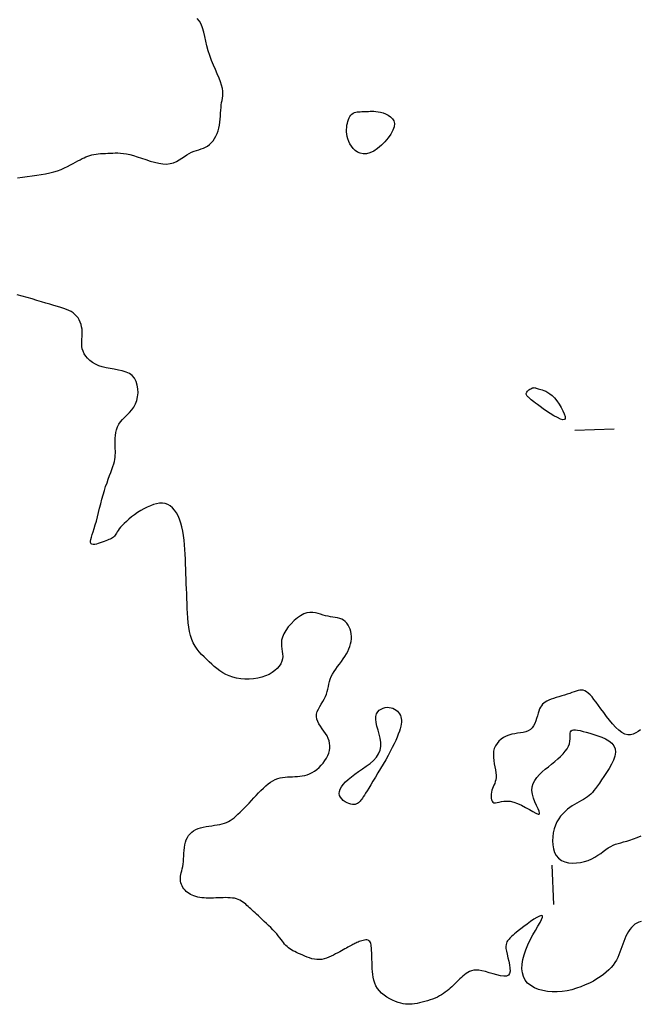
# Model space of a CAD drawing. Header units: millimetres. Extents: x 32690613 to 32693367, y 5343692 to 5344708.
# Tile 459 of 656: x 32692924 to 32692939, y 5344083 to 5344108. Entities that reach past the tile are written whole.
import ezdxf

# ---------------------------------------------------------------- set-up
doc = ezdxf.new("R2010")
doc.units = ezdxf.units.MM
doc.header["$LTSCALE"] = 20
doc.layers.add('02-DGM_HL_492.50', color=92, linetype='Continuous')

msp = doc.modelspace()

# ---------------------------------------------------------------- linework, layer by layer
at = {"layer": '02-DGM_HL_492.50', "elevation": 492.5, "flags": 128}
for points in [[(32692923.503, 5344104.446), (32692923.627, 5344104.465), (32692923.749, 5344104.482), (32692923.87, 5344104.497), (32692923.988, 5344104.513), (32692924.102, 5344104.529), (32692924.213, 5344104.548), (32692924.319, 5344104.571), (32692924.419, 5344104.598), (32692924.514, 5344104.629), (32692924.604, 5344104.663), (32692924.689, 5344104.7), (32692924.768, 5344104.737), (32692924.842, 5344104.775), (32692924.911, 5344104.812), (32692924.975, 5344104.846), (32692925.034, 5344104.879), (32692925.089, 5344104.908), (32692925.14, 5344104.935), (32692925.19, 5344104.959), (32692925.238, 5344104.981), (32692925.286, 5344104.999), (32692925.334, 5344105.016), (32692925.385, 5344105.029), (32692925.438, 5344105.041), (32692925.493, 5344105.05), (32692925.55, 5344105.057), (32692925.609, 5344105.062), (32692925.67, 5344105.067), (32692925.731, 5344105.07), (32692925.793, 5344105.073), (32692925.856, 5344105.075), (32692925.918, 5344105.078), (32692925.982, 5344105.079), (32692926.048, 5344105.079), (32692926.116, 5344105.075), (32692926.189, 5344105.068), (32692926.267, 5344105.056), (32692926.351, 5344105.039), (32692926.442, 5344105.015), (32692926.54, 5344104.984), (32692926.645, 5344104.949), (32692926.754, 5344104.911), (32692926.864, 5344104.875), (32692926.975, 5344104.843), (32692927.083, 5344104.817), (32692927.187, 5344104.801), (32692927.284, 5344104.798), (32692927.374, 5344104.809), (32692927.456, 5344104.832), (32692927.532, 5344104.865), (32692927.603, 5344104.904), (32692927.67, 5344104.947), (32692927.734, 5344104.991), (32692927.796, 5344105.033), (32692927.857, 5344105.07), (32692927.919, 5344105.1), (32692927.98, 5344105.125), (32692928.041, 5344105.145), (32692928.101, 5344105.163), (32692928.159, 5344105.181), (32692928.216, 5344105.202), (32692928.271, 5344105.226), (32692928.323, 5344105.255), (32692928.372, 5344105.292), (32692928.418, 5344105.336), (32692928.461, 5344105.387), (32692928.5, 5344105.443), (32692928.534, 5344105.504), (32692928.565, 5344105.57), (32692928.59, 5344105.639), (32692928.611, 5344105.711), (32692928.626, 5344105.786), (32692928.637, 5344105.862), (32692928.645, 5344105.939), (32692928.651, 5344106.015), (32692928.655, 5344106.09), (32692928.66, 5344106.163), (32692928.665, 5344106.232), (32692928.671, 5344106.297), (32692928.68, 5344106.358), (32692928.691, 5344106.415), (32692928.7, 5344106.472), (32692928.707, 5344106.528), (32692928.711, 5344106.587), (32692928.708, 5344106.651), (32692928.698, 5344106.72), (32692928.679, 5344106.798), (32692928.65, 5344106.885), (32692928.613, 5344106.981), (32692928.569, 5344107.085), (32692928.522, 5344107.195), (32692928.472, 5344107.31), (32692928.424, 5344107.429), (32692928.379, 5344107.551), (32692928.339, 5344107.674), (32692928.307, 5344107.798), (32692928.279, 5344107.92), (32692928.253, 5344108.038), (32692928.227, 5344108.15), (32692928.197, 5344108.254), (32692928.161, 5344108.348), (32692928.115, 5344108.43), (32692928.057, 5344108.497)], [(32692939.321, 5344085.57), (32692939.267, 5344085.55), (32692939.215, 5344085.526), (32692939.166, 5344085.497), (32692939.12, 5344085.46), (32692939.077, 5344085.416), (32692939.038, 5344085.367), (32692939.002, 5344085.312), (32692938.968, 5344085.253), (32692938.937, 5344085.191), (32692938.909, 5344085.126), (32692938.883, 5344085.06), (32692938.858, 5344084.992), (32692938.835, 5344084.924), (32692938.811, 5344084.856), (32692938.787, 5344084.788), (32692938.76, 5344084.721), (32692938.73, 5344084.654), (32692938.697, 5344084.587), (32692938.657, 5344084.523), (32692938.612, 5344084.459), (32692938.56, 5344084.397), (32692938.502, 5344084.337), (32692938.438, 5344084.278), (32692938.366, 5344084.22), (32692938.288, 5344084.164), (32692938.203, 5344084.11), (32692938.112, 5344084.056), (32692938.013, 5344084.005), (32692937.908, 5344083.956), (32692937.798, 5344083.911), (32692937.683, 5344083.871), (32692937.565, 5344083.836), (32692937.444, 5344083.809), (32692937.32, 5344083.79), (32692937.196, 5344083.78), (32692937.071, 5344083.78), (32692936.948, 5344083.791), (32692936.83, 5344083.812), (32692936.718, 5344083.844), (32692936.615, 5344083.887), (32692936.523, 5344083.941), (32692936.445, 5344084.006), (32692936.383, 5344084.082), (32692936.339, 5344084.168), (32692936.312, 5344084.265), (32692936.301, 5344084.37), (32692936.305, 5344084.482), (32692936.323, 5344084.599), (32692936.354, 5344084.722), (32692936.396, 5344084.847), (32692936.449, 5344084.974), (32692936.51, 5344085.101), (32692936.576, 5344085.225), (32692936.643, 5344085.342), (32692936.705, 5344085.449), (32692936.759, 5344085.543), (32692936.799, 5344085.621), (32692936.821, 5344085.678), (32692936.82, 5344085.711), (32692936.794, 5344085.718), (32692936.746, 5344085.703), (32692936.681, 5344085.67), (32692936.603, 5344085.623), (32692936.519, 5344085.566), (32692936.432, 5344085.504), (32692936.348, 5344085.442), (32692936.271, 5344085.384), (32692936.207, 5344085.333), (32692936.153, 5344085.289), (32692936.109, 5344085.252), (32692936.073, 5344085.22), (32692936.043, 5344085.192), (32692936.018, 5344085.167), (32692935.996, 5344085.144), (32692935.976, 5344085.122), (32692935.956, 5344085.1), (32692935.937, 5344085.077), (32692935.92, 5344085.05), (32692935.907, 5344085.019), (32692935.897, 5344084.981), (32692935.893, 5344084.935), (32692935.895, 5344084.88), (32692935.904, 5344084.813), (32692935.921, 5344084.735), (32692935.943, 5344084.649), (32692935.965, 5344084.559), (32692935.984, 5344084.469), (32692935.996, 5344084.384), (32692935.998, 5344084.309), (32692935.986, 5344084.247), (32692935.956, 5344084.204), (32692935.905, 5344084.182), (32692935.837, 5344084.178), (32692935.755, 5344084.189), (32692935.664, 5344084.21), (32692935.567, 5344084.237), (32692935.469, 5344084.267), (32692935.373, 5344084.295), (32692935.284, 5344084.317), (32692935.206, 5344084.329), (32692935.136, 5344084.333), (32692935.075, 5344084.328), (32692935.02, 5344084.317), (32692934.971, 5344084.299), (32692934.926, 5344084.275), (32692934.884, 5344084.247), (32692934.844, 5344084.216), (32692934.803, 5344084.182), (32692934.763, 5344084.146), (32692934.723, 5344084.108), (32692934.683, 5344084.069), (32692934.642, 5344084.029), (32692934.602, 5344083.99), (32692934.562, 5344083.95), (32692934.522, 5344083.912), (32692934.482, 5344083.874), (32692934.441, 5344083.838), (32692934.399, 5344083.803), (32692934.355, 5344083.77), (32692934.309, 5344083.738), (32692934.261, 5344083.707), (32692934.209, 5344083.678), (32692934.154, 5344083.65), (32692934.095, 5344083.623), (32692934.032, 5344083.598), (32692933.967, 5344083.575), (32692933.901, 5344083.553), (32692933.834, 5344083.534), (32692933.767, 5344083.516), (32692933.701, 5344083.501), (32692933.638, 5344083.488), (32692933.577, 5344083.477), (32692933.518, 5344083.47), (32692933.461, 5344083.466), (32692933.404, 5344083.465), (32692933.346, 5344083.469), (32692933.286, 5344083.478), (32692933.224, 5344083.491), (32692933.159, 5344083.511), (32692933.089, 5344083.536), (32692933.017, 5344083.567), (32692932.944, 5344083.604), (32692932.873, 5344083.647), (32692932.804, 5344083.695), (32692932.74, 5344083.748), (32692932.682, 5344083.806), (32692932.633, 5344083.868), (32692932.594, 5344083.935), (32692932.564, 5344084.006), (32692932.541, 5344084.078), (32692932.525, 5344084.152), (32692932.514, 5344084.225), (32692932.507, 5344084.297), (32692932.503, 5344084.365), (32692932.5, 5344084.43), (32692932.498, 5344084.49), (32692932.496, 5344084.546), (32692932.494, 5344084.597), (32692932.492, 5344084.645), (32692932.49, 5344084.691), (32692932.488, 5344084.735), (32692932.487, 5344084.777), (32692932.485, 5344084.819), (32692932.483, 5344084.86), (32692932.481, 5344084.901), (32692932.477, 5344084.94), (32692932.472, 5344084.976), (32692932.464, 5344085.01), (32692932.453, 5344085.038), (32692932.438, 5344085.062), (32692932.419, 5344085.08), (32692932.395, 5344085.092), (32692932.368, 5344085.098), (32692932.337, 5344085.098), (32692932.304, 5344085.095), (32692932.27, 5344085.088), (32692932.235, 5344085.079), (32692932.202, 5344085.068), (32692932.17, 5344085.057), (32692932.14, 5344085.045), (32692932.113, 5344085.033), (32692932.086, 5344085.021), (32692932.061, 5344085.009), (32692932.035, 5344084.996), (32692932.009, 5344084.982), (32692931.981, 5344084.967), (32692931.952, 5344084.951), (32692931.92, 5344084.933), (32692931.885, 5344084.914), (32692931.848, 5344084.894), (32692931.809, 5344084.872), (32692931.767, 5344084.849), (32692931.722, 5344084.825), (32692931.675, 5344084.799), (32692931.625, 5344084.771), (32692931.573, 5344084.743), (32692931.518, 5344084.714), (32692931.462, 5344084.686), (32692931.404, 5344084.66), (32692931.344, 5344084.638), (32692931.283, 5344084.619), (32692931.221, 5344084.606), (32692931.159, 5344084.6), (32692931.097, 5344084.602), (32692931.034, 5344084.609), (32692930.972, 5344084.623), (32692930.911, 5344084.641), (32692930.851, 5344084.662), (32692930.792, 5344084.686), (32692930.736, 5344084.71), (32692930.681, 5344084.734), (32692930.63, 5344084.758), (32692930.58, 5344084.781), (32692930.534, 5344084.803), (32692930.49, 5344084.826), (32692930.449, 5344084.85), (32692930.41, 5344084.874), (32692930.374, 5344084.901), (32692930.34, 5344084.93), (32692930.309, 5344084.961), (32692930.279, 5344084.995), (32692930.25, 5344085.032), (32692930.22, 5344085.071), (32692930.189, 5344085.113), (32692930.155, 5344085.157), (32692930.118, 5344085.204), (32692930.077, 5344085.253), (32692930.031, 5344085.304), (32692929.981, 5344085.358), (32692929.928, 5344085.412), (32692929.873, 5344085.466), (32692929.817, 5344085.519), (32692929.762, 5344085.571), (32692929.708, 5344085.621), (32692929.658, 5344085.667), (32692929.611, 5344085.711), (32692929.568, 5344085.751), (32692929.528, 5344085.788), (32692929.49, 5344085.822), (32692929.455, 5344085.855), (32692929.421, 5344085.887), (32692929.388, 5344085.917), (32692929.355, 5344085.947), (32692929.323, 5344085.977), (32692929.29, 5344086.007), (32692929.256, 5344086.035), (32692929.22, 5344086.062), (32692929.183, 5344086.087), (32692929.144, 5344086.109), (32692929.101, 5344086.129), (32692929.056, 5344086.144), (32692929.006, 5344086.156), (32692928.954, 5344086.164), (32692928.898, 5344086.17), (32692928.841, 5344086.172), (32692928.781, 5344086.173), (32692928.72, 5344086.172), (32692928.658, 5344086.17), (32692928.596, 5344086.168), (32692928.534, 5344086.166), (32692928.471, 5344086.164), (32692928.41, 5344086.162), (32692928.349, 5344086.162), (32692928.29, 5344086.163), (32692928.233, 5344086.166), (32692928.177, 5344086.17), (32692928.123, 5344086.177), (32692928.072, 5344086.187), (32692928.023, 5344086.2), (32692927.977, 5344086.215), (32692927.933, 5344086.232), (32692927.892, 5344086.253), (32692927.853, 5344086.276), (32692927.817, 5344086.302), (32692927.783, 5344086.331), (32692927.752, 5344086.362), (32692927.724, 5344086.396), (32692927.699, 5344086.432), (32692927.677, 5344086.469), (32692927.659, 5344086.508), (32692927.646, 5344086.548), (32692927.637, 5344086.589), (32692927.633, 5344086.631), (32692927.634, 5344086.673), (32692927.639, 5344086.715), (32692927.647, 5344086.759), (32692927.657, 5344086.805), (32692927.669, 5344086.854), (32692927.681, 5344086.906), (32692927.692, 5344086.962), (32692927.701, 5344087.023), (32692927.708, 5344087.088), (32692927.713, 5344087.157), (32692927.717, 5344087.228), (32692927.721, 5344087.301), (32692927.727, 5344087.374), (32692927.735, 5344087.446), (32692927.747, 5344087.515), (32692927.762, 5344087.581), (32692927.783, 5344087.642), (32692927.81, 5344087.698), (32692927.842, 5344087.748), (32692927.879, 5344087.794), (32692927.922, 5344087.835), (32692927.97, 5344087.871), (32692928.024, 5344087.901), (32692928.082, 5344087.927), (32692928.147, 5344087.948), (32692928.215, 5344087.965), (32692928.286, 5344087.979), (32692928.358, 5344087.99), (32692928.43, 5344088), (32692928.501, 5344088.01), (32692928.57, 5344088.02), (32692928.634, 5344088.032), (32692928.694, 5344088.046), (32692928.749, 5344088.063), (32692928.801, 5344088.083), (32692928.85, 5344088.107), (32692928.898, 5344088.134), (32692928.946, 5344088.165), (32692928.994, 5344088.202), (32692929.043, 5344088.243), (32692929.095, 5344088.289), (32692929.148, 5344088.34), (32692929.204, 5344088.395), (32692929.261, 5344088.453), (32692929.319, 5344088.513), (32692929.378, 5344088.576), (32692929.438, 5344088.64), (32692929.498, 5344088.705), (32692929.558, 5344088.77), (32692929.618, 5344088.834), (32692929.678, 5344088.895), (32692929.738, 5344088.954), (32692929.798, 5344089.009), (32692929.859, 5344089.059), (32692929.92, 5344089.104), (32692929.981, 5344089.141), (32692930.042, 5344089.171), (32692930.104, 5344089.194), (32692930.166, 5344089.211), (32692930.228, 5344089.224), (32692930.29, 5344089.232), (32692930.352, 5344089.238), (32692930.415, 5344089.241), (32692930.477, 5344089.244), (32692930.54, 5344089.246), (32692930.602, 5344089.25), (32692930.665, 5344089.256), (32692930.727, 5344089.264), (32692930.789, 5344089.276), (32692930.851, 5344089.294), (32692930.912, 5344089.317), (32692930.974, 5344089.347), (32692931.035, 5344089.384), (32692931.094, 5344089.428), (32692931.152, 5344089.478), (32692931.206, 5344089.533), (32692931.256, 5344089.591), (32692931.302, 5344089.653), (32692931.341, 5344089.716), (32692931.374, 5344089.779), (32692931.399, 5344089.843), (32692931.416, 5344089.906), (32692931.425, 5344089.969), (32692931.426, 5344090.031), (32692931.42, 5344090.094), (32692931.406, 5344090.156), (32692931.384, 5344090.217), (32692931.354, 5344090.279), (32692931.317, 5344090.34), (32692931.275, 5344090.401), (32692931.231, 5344090.462), (32692931.188, 5344090.523), (32692931.149, 5344090.584), (32692931.117, 5344090.645), (32692931.095, 5344090.707), (32692931.085, 5344090.769), (32692931.09, 5344090.831), (32692931.107, 5344090.895), (32692931.135, 5344090.958), (32692931.169, 5344091.022), (32692931.207, 5344091.086), (32692931.246, 5344091.15), (32692931.283, 5344091.214), (32692931.315, 5344091.278), (32692931.34, 5344091.342), (32692931.36, 5344091.405), (32692931.375, 5344091.468), (32692931.389, 5344091.531), (32692931.402, 5344091.594), (32692931.418, 5344091.657), (32692931.437, 5344091.721), (32692931.462, 5344091.784), (32692931.495, 5344091.848), (32692931.533, 5344091.912), (32692931.577, 5344091.976), (32692931.623, 5344092.041), (32692931.671, 5344092.105), (32692931.719, 5344092.17), (32692931.766, 5344092.234), (32692931.809, 5344092.298), (32692931.848, 5344092.362), (32692931.882, 5344092.426), (32692931.911, 5344092.49), (32692931.935, 5344092.553), (32692931.953, 5344092.616), (32692931.965, 5344092.68), (32692931.972, 5344092.742), (32692931.973, 5344092.805), (32692931.967, 5344092.867), (32692931.956, 5344092.928), (32692931.938, 5344092.987), (32692931.916, 5344093.042), (32692931.887, 5344093.094), (32692931.854, 5344093.14), (32692931.816, 5344093.181), (32692931.773, 5344093.214), (32692931.726, 5344093.24), (32692931.675, 5344093.259), (32692931.621, 5344093.274), (32692931.564, 5344093.285), (32692931.505, 5344093.295), (32692931.444, 5344093.304), (32692931.381, 5344093.316), (32692931.318, 5344093.33), (32692931.255, 5344093.348), (32692931.191, 5344093.368), (32692931.126, 5344093.387), (32692931.059, 5344093.403), (32692930.99, 5344093.412), (32692930.919, 5344093.413), (32692930.844, 5344093.401), (32692930.766, 5344093.375), (32692930.685, 5344093.332), (32692930.602, 5344093.275), (32692930.52, 5344093.206), (32692930.442, 5344093.129), (32692930.371, 5344093.045), (32692930.309, 5344092.958), (32692930.258, 5344092.871), (32692930.222, 5344092.787), (32692930.202, 5344092.707), (32692930.195, 5344092.631), (32692930.198, 5344092.56), (32692930.207, 5344092.492), (32692930.217, 5344092.426), (32692930.227, 5344092.362), (32692930.231, 5344092.299), (32692930.227, 5344092.236), (32692930.211, 5344092.173), (32692930.183, 5344092.111), (32692930.143, 5344092.05), (32692930.093, 5344091.991), (32692930.032, 5344091.936), (32692929.962, 5344091.886), (32692929.882, 5344091.841), (32692929.794, 5344091.802), (32692929.697, 5344091.771), (32692929.595, 5344091.748), (32692929.488, 5344091.732), (32692929.38, 5344091.724), (32692929.271, 5344091.723), (32692929.163, 5344091.731), (32692929.059, 5344091.746), (32692928.961, 5344091.77), (32692928.87, 5344091.801), (32692928.785, 5344091.84), (32692928.706, 5344091.885), (32692928.631, 5344091.934), (32692928.561, 5344091.988), (32692928.493, 5344092.045), (32692928.427, 5344092.104), (32692928.362, 5344092.163), (32692928.297, 5344092.224), (32692928.233, 5344092.285), (32692928.171, 5344092.348), (32692928.112, 5344092.414), (32692928.057, 5344092.485), (32692928.006, 5344092.56), (32692927.961, 5344092.641), (32692927.923, 5344092.73), (32692927.891, 5344092.826), (32692927.867, 5344092.93), (32692927.847, 5344093.039), (32692927.833, 5344093.154), (32692927.822, 5344093.273), (32692927.815, 5344093.394), (32692927.809, 5344093.518), (32692927.804, 5344093.643), (32692927.799, 5344093.768), (32692927.794, 5344093.893), (32692927.789, 5344094.017), (32692927.784, 5344094.142), (32692927.779, 5344094.267), (32692927.774, 5344094.392), (32692927.769, 5344094.517), (32692927.764, 5344094.642), (32692927.76, 5344094.767), (32692927.754, 5344094.891), (32692927.747, 5344095.014), (32692927.738, 5344095.134), (32692927.727, 5344095.252), (32692927.713, 5344095.367), (32692927.695, 5344095.478), (32692927.672, 5344095.584), (32692927.645, 5344095.684), (32692927.612, 5344095.778), (32692927.575, 5344095.865), (32692927.533, 5344095.943), (32692927.486, 5344096.012), (32692927.434, 5344096.071), (32692927.378, 5344096.118), (32692927.316, 5344096.153), (32692927.25, 5344096.176), (32692927.18, 5344096.186), (32692927.107, 5344096.185), (32692927.031, 5344096.174), (32692926.952, 5344096.153), (32692926.872, 5344096.124), (32692926.791, 5344096.088), (32692926.709, 5344096.046), (32692926.628, 5344095.999), (32692926.547, 5344095.948), (32692926.47, 5344095.894), (32692926.396, 5344095.838), (32692926.326, 5344095.781), (32692926.262, 5344095.726), (32692926.205, 5344095.672), (32692926.156, 5344095.622), (32692926.115, 5344095.575), (32692926.082, 5344095.533), (32692926.054, 5344095.494), (32692926.032, 5344095.459), (32692926.012, 5344095.427), (32692925.994, 5344095.398), (32692925.977, 5344095.373), (32692925.958, 5344095.35), (32692925.936, 5344095.329), (32692925.912, 5344095.311), (32692925.885, 5344095.294), (32692925.855, 5344095.278), (32692925.821, 5344095.263), (32692925.784, 5344095.247), (32692925.743, 5344095.231), (32692925.699, 5344095.215), (32692925.651, 5344095.197), (32692925.601, 5344095.179), (32692925.551, 5344095.163), (32692925.503, 5344095.15), (32692925.459, 5344095.141), (32692925.42, 5344095.139), (32692925.389, 5344095.145), (32692925.367, 5344095.16), (32692925.356, 5344095.186), (32692925.355, 5344095.222), (32692925.363, 5344095.268), (32692925.377, 5344095.324), (32692925.396, 5344095.389), (32692925.42, 5344095.463), (32692925.446, 5344095.546), (32692925.474, 5344095.637), (32692925.501, 5344095.735), (32692925.529, 5344095.84), (32692925.556, 5344095.949), (32692925.584, 5344096.061), (32692925.613, 5344096.175), (32692925.642, 5344096.288), (32692925.672, 5344096.4), (32692925.704, 5344096.507), (32692925.737, 5344096.61), (32692925.771, 5344096.708), (32692925.804, 5344096.801), (32692925.837, 5344096.888), (32692925.868, 5344096.97), (32692925.896, 5344097.047), (32692925.921, 5344097.118), (32692925.942, 5344097.184), (32692925.958, 5344097.245), (32692925.969, 5344097.301), (32692925.977, 5344097.355), (32692925.982, 5344097.408), (32692925.984, 5344097.46), (32692925.983, 5344097.514), (32692925.982, 5344097.57), (32692925.98, 5344097.63), (32692925.977, 5344097.695), (32692925.976, 5344097.764), (32692925.978, 5344097.835), (32692925.983, 5344097.908), (32692925.993, 5344097.981), (32692926.01, 5344098.054), (32692926.035, 5344098.123), (32692926.069, 5344098.19), (32692926.113, 5344098.252), (32692926.165, 5344098.311), (32692926.222, 5344098.369), (32692926.282, 5344098.427), (32692926.342, 5344098.489), (32692926.399, 5344098.554), (32692926.45, 5344098.626), (32692926.494, 5344098.707), (32692926.527, 5344098.796), (32692926.548, 5344098.892), (32692926.558, 5344098.992), (32692926.555, 5344099.091), (32692926.54, 5344099.188), (32692926.51, 5344099.278), (32692926.467, 5344099.359), (32692926.41, 5344099.426), (32692926.338, 5344099.479), (32692926.254, 5344099.518), (32692926.16, 5344099.547), (32692926.06, 5344099.569), (32692925.957, 5344099.587), (32692925.852, 5344099.604), (32692925.749, 5344099.623), (32692925.651, 5344099.647), (32692925.56, 5344099.678), (32692925.477, 5344099.717), (32692925.402, 5344099.762), (32692925.335, 5344099.812), (32692925.278, 5344099.866), (32692925.23, 5344099.923), (32692925.191, 5344099.983), (32692925.163, 5344100.045), (32692925.144, 5344100.106), (32692925.134, 5344100.169), (32692925.131, 5344100.231), (32692925.132, 5344100.294), (32692925.136, 5344100.356), (32692925.14, 5344100.419), (32692925.143, 5344100.482), (32692925.143, 5344100.544), (32692925.138, 5344100.606), (32692925.128, 5344100.668), (32692925.113, 5344100.728), (32692925.092, 5344100.785), (32692925.066, 5344100.84), (32692925.036, 5344100.892), (32692925, 5344100.939), (32692924.959, 5344100.982), (32692924.913, 5344101.019), (32692924.862, 5344101.052), (32692924.805, 5344101.082), (32692924.742, 5344101.109), (32692924.673, 5344101.134), (32692924.597, 5344101.159), (32692924.513, 5344101.184), (32692924.422, 5344101.211), (32692924.323, 5344101.24), (32692924.218, 5344101.27), (32692924.106, 5344101.303), (32692923.99, 5344101.337), (32692923.869, 5344101.372), (32692923.746, 5344101.407), (32692923.621, 5344101.444), (32692923.494, 5344101.481)], [(32692938.639, 5344098.069), (32692937.64, 5344098.03)], [(32692939.312, 5344090.43), (32692939.25, 5344090.39), (32692939.187, 5344090.354), (32692939.122, 5344090.326), (32692939.056, 5344090.309), (32692938.986, 5344090.307), (32692938.914, 5344090.324), (32692938.838, 5344090.363), (32692938.76, 5344090.422), (32692938.681, 5344090.497), (32692938.601, 5344090.583), (32692938.523, 5344090.677), (32692938.447, 5344090.775), (32692938.374, 5344090.873), (32692938.305, 5344090.967), (32692938.241, 5344091.055), (32692938.183, 5344091.134), (32692938.128, 5344091.205), (32692938.078, 5344091.268), (32692938.03, 5344091.321), (32692937.984, 5344091.365), (32692937.941, 5344091.4), (32692937.898, 5344091.424), (32692937.855, 5344091.438), (32692937.813, 5344091.443), (32692937.769, 5344091.441), (32692937.724, 5344091.432), (32692937.676, 5344091.418), (32692937.625, 5344091.4), (32692937.57, 5344091.38), (32692937.511, 5344091.359), (32692937.447, 5344091.338), (32692937.379, 5344091.317), (32692937.31, 5344091.296), (32692937.239, 5344091.275), (32692937.17, 5344091.254), (32692937.103, 5344091.233), (32692937.041, 5344091.211), (32692936.984, 5344091.188), (32692936.934, 5344091.165), (32692936.891, 5344091.14), (32692936.854, 5344091.112), (32692936.822, 5344091.082), (32692936.794, 5344091.047), (32692936.769, 5344091.008), (32692936.748, 5344090.963), (32692936.728, 5344090.911), (32692936.71, 5344090.853), (32692936.692, 5344090.79), (32692936.672, 5344090.725), (32692936.65, 5344090.659), (32692936.625, 5344090.595), (32692936.594, 5344090.536), (32692936.557, 5344090.484), (32692936.513, 5344090.441), (32692936.46, 5344090.408), (32692936.4, 5344090.385), (32692936.334, 5344090.369), (32692936.264, 5344090.357), (32692936.191, 5344090.346), (32692936.116, 5344090.335), (32692936.041, 5344090.32), (32692935.968, 5344090.3), (32692935.898, 5344090.273), (32692935.831, 5344090.237), (32692935.77, 5344090.195), (32692935.715, 5344090.146), (32692935.668, 5344090.09), (32692935.629, 5344090.029), (32692935.599, 5344089.962), (32692935.581, 5344089.89), (32692935.574, 5344089.814), (32692935.576, 5344089.734), (32692935.585, 5344089.654), (32692935.599, 5344089.573), (32692935.614, 5344089.493), (32692935.629, 5344089.417), (32692935.64, 5344089.345), (32692935.647, 5344089.279), (32692935.645, 5344089.22), (32692935.637, 5344089.167), (32692935.624, 5344089.119), (32692935.608, 5344089.074), (32692935.589, 5344089.031), (32692935.57, 5344088.989), (32692935.552, 5344088.945), (32692935.536, 5344088.899), (32692935.525, 5344088.85), (32692935.517, 5344088.8), (32692935.515, 5344088.75), (32692935.518, 5344088.702), (32692935.527, 5344088.66), (32692935.541, 5344088.624), (32692935.562, 5344088.597), (32692935.59, 5344088.582), (32692935.626, 5344088.579), (32692935.668, 5344088.585), (32692935.719, 5344088.597), (32692935.777, 5344088.61), (32692935.843, 5344088.621), (32692935.917, 5344088.626), (32692935.999, 5344088.621), (32692936.09, 5344088.601), (32692936.188, 5344088.566), (32692936.291, 5344088.518), (32692936.393, 5344088.464), (32692936.49, 5344088.408), (32692936.578, 5344088.358), (32692936.652, 5344088.318), (32692936.708, 5344088.295), (32692936.741, 5344088.293), (32692936.749, 5344088.318), (32692936.736, 5344088.365), (32692936.708, 5344088.432), (32692936.67, 5344088.513), (32692936.63, 5344088.604), (32692936.593, 5344088.702), (32692936.564, 5344088.801), (32692936.551, 5344088.897), (32692936.557, 5344088.988), (32692936.582, 5344089.072), (32692936.623, 5344089.151), (32692936.677, 5344089.225), (32692936.742, 5344089.297), (32692936.814, 5344089.365), (32692936.892, 5344089.432), (32692936.972, 5344089.498), (32692937.053, 5344089.563), (32692937.132, 5344089.629), (32692937.208, 5344089.694), (32692937.278, 5344089.76), (32692937.343, 5344089.825), (32692937.399, 5344089.89), (32692937.445, 5344089.954), (32692937.48, 5344090.018), (32692937.503, 5344090.081), (32692937.516, 5344090.143), (32692937.521, 5344090.201), (32692937.523, 5344090.256), (32692937.524, 5344090.305), (32692937.526, 5344090.348), (32692937.533, 5344090.383), (32692937.548, 5344090.41), (32692937.574, 5344090.426), (32692937.609, 5344090.434), (32692937.655, 5344090.434), (32692937.711, 5344090.426), (32692937.776, 5344090.413), (32692937.85, 5344090.394), (32692937.933, 5344090.371), (32692938.023, 5344090.345), (32692938.122, 5344090.316), (32692938.223, 5344090.284), (32692938.324, 5344090.247), (32692938.42, 5344090.204), (32692938.506, 5344090.154), (32692938.578, 5344090.097), (32692938.633, 5344090.03), (32692938.664, 5344089.953), (32692938.67, 5344089.865), (32692938.654, 5344089.768), (32692938.619, 5344089.666), (32692938.57, 5344089.56), (32692938.511, 5344089.454), (32692938.447, 5344089.35), (32692938.382, 5344089.252), (32692938.32, 5344089.161), (32692938.264, 5344089.081), (32692938.214, 5344089.01), (32692938.169, 5344088.947), (32692938.127, 5344088.893), (32692938.087, 5344088.845), (32692938.047, 5344088.802), (32692938.005, 5344088.765), (32692937.961, 5344088.73), (32692937.914, 5344088.698), (32692937.863, 5344088.668), (32692937.809, 5344088.638), (32692937.753, 5344088.607), (32692937.694, 5344088.575), (32692937.635, 5344088.541), (32692937.574, 5344088.504), (32692937.513, 5344088.462), (32692937.453, 5344088.416), (32692937.393, 5344088.363), (32692937.336, 5344088.305), (32692937.282, 5344088.241), (32692937.232, 5344088.171), (32692937.187, 5344088.094), (32692937.149, 5344088.01), (32692937.117, 5344087.919), (32692937.094, 5344087.821), (32692937.08, 5344087.718), (32692937.075, 5344087.614), (32692937.081, 5344087.511), (32692937.099, 5344087.412), (32692937.129, 5344087.321), (32692937.172, 5344087.24), (32692937.23, 5344087.173), (32692937.302, 5344087.12), (32692937.386, 5344087.084), (32692937.479, 5344087.061), (32692937.579, 5344087.051), (32692937.682, 5344087.053), (32692937.785, 5344087.065), (32692937.887, 5344087.088), (32692937.983, 5344087.119), (32692938.071, 5344087.157), (32692938.153, 5344087.201), (32692938.228, 5344087.248), (32692938.299, 5344087.298), (32692938.365, 5344087.347), (32692938.429, 5344087.394), (32692938.491, 5344087.437), (32692938.553, 5344087.474), (32692938.614, 5344087.505), (32692938.677, 5344087.529), (32692938.742, 5344087.549), (32692938.81, 5344087.568), (32692938.881, 5344087.587), (32692938.958, 5344087.608), (32692939.04, 5344087.633), (32692939.129, 5344087.664), (32692939.225, 5344087.702), (32692939.326, 5344087.744)], [(32692937.109, 5344086), (32692937.07, 5344086.999)]]:
    msp.add_lwpolyline(points, dxfattribs=at)
for points in [[(32692932.319, 5344106.13), (32692932.361, 5344106.132), (32692932.404, 5344106.135), (32692932.447, 5344106.138), (32692932.493, 5344106.139), (32692932.541, 5344106.138), (32692932.593, 5344106.134), (32692932.649, 5344106.126), (32692932.709, 5344106.114), (32692932.775, 5344106.095), (32692932.841, 5344106.07), (32692932.906, 5344106.038), (32692932.964, 5344105.999), (32692933.012, 5344105.95), (32692933.046, 5344105.892), (32692933.063, 5344105.825), (32692933.057, 5344105.746), (32692933.028, 5344105.657), (32692932.976, 5344105.561), (32692932.908, 5344105.462), (32692932.825, 5344105.365), (32692932.734, 5344105.274), (32692932.637, 5344105.194), (32692932.539, 5344105.129), (32692932.444, 5344105.083), (32692932.355, 5344105.059), (32692932.273, 5344105.056), (32692932.198, 5344105.072), (32692932.13, 5344105.102), (32692932.07, 5344105.144), (32692932.017, 5344105.195), (32692931.972, 5344105.252), (32692931.934, 5344105.313), (32692931.905, 5344105.374), (32692931.882, 5344105.436), (32692931.866, 5344105.496), (32692931.855, 5344105.557), (32692931.85, 5344105.616), (32692931.85, 5344105.673), (32692931.854, 5344105.729), (32692931.86, 5344105.783), (32692931.87, 5344105.834), (32692931.883, 5344105.882), (32692931.898, 5344105.927), (32692931.916, 5344105.968), (32692931.936, 5344106.005), (32692931.96, 5344106.037), (32692931.986, 5344106.065), (32692932.015, 5344106.087), (32692932.047, 5344106.103), (32692932.082, 5344106.114), (32692932.118, 5344106.122), (32692932.156, 5344106.126), (32692932.196, 5344106.128), (32692932.237, 5344106.129), (32692932.278, 5344106.129)], [(32692936.742, 5344099.084), (32692936.776, 5344099.075), (32692936.815, 5344099.063), (32692936.857, 5344099.049), (32692936.904, 5344099.028), (32692936.954, 5344099.001), (32692937.008, 5344098.965), (32692937.064, 5344098.918), (32692937.122, 5344098.859), (32692937.182, 5344098.787), (32692937.241, 5344098.706), (32692937.294, 5344098.621), (32692937.34, 5344098.536), (32692937.375, 5344098.458), (32692937.395, 5344098.392), (32692937.397, 5344098.341), (32692937.379, 5344098.312), (32692937.336, 5344098.307), (32692937.275, 5344098.325), (32692937.198, 5344098.36), (32692937.112, 5344098.408), (32692937.02, 5344098.465), (32692936.927, 5344098.526), (32692936.84, 5344098.586), (32692936.761, 5344098.642), (32692936.695, 5344098.69), (32692936.642, 5344098.729), (32692936.599, 5344098.762), (32692936.565, 5344098.788), (32692936.538, 5344098.81), (32692936.516, 5344098.829), (32692936.498, 5344098.845), (32692936.481, 5344098.861), (32692936.465, 5344098.876), (32692936.45, 5344098.891), (32692936.436, 5344098.906), (32692936.424, 5344098.922), (32692936.416, 5344098.938), (32692936.41, 5344098.955), (32692936.41, 5344098.972), (32692936.414, 5344098.99), (32692936.424, 5344099.009), (32692936.438, 5344099.028), (32692936.457, 5344099.047), (32692936.478, 5344099.065), (32692936.501, 5344099.081), (32692936.525, 5344099.095), (32692936.548, 5344099.107), (32692936.57, 5344099.115), (32692936.59, 5344099.12), (32692936.609, 5344099.121), (32692936.627, 5344099.12), (32692936.645, 5344099.116), (32692936.665, 5344099.109), (32692936.687, 5344099.102), (32692936.713, 5344099.093)], [(32692933.21, 5344090.463), (32692933.189, 5344090.397), (32692933.163, 5344090.325), (32692933.132, 5344090.248), (32692933.096, 5344090.166), (32692933.055, 5344090.079), (32692933.009, 5344089.986), (32692932.958, 5344089.887), (32692932.903, 5344089.783), (32692932.842, 5344089.675), (32692932.778, 5344089.563), (32692932.712, 5344089.45), (32692932.646, 5344089.338), (32692932.582, 5344089.231), (32692932.52, 5344089.129), (32692932.463, 5344089.035), (32692932.412, 5344088.952), (32692932.369, 5344088.882), (32692932.333, 5344088.822), (32692932.302, 5344088.773), (32692932.275, 5344088.732), (32692932.252, 5344088.697), (32692932.231, 5344088.669), (32692932.211, 5344088.644), (32692932.192, 5344088.621), (32692932.171, 5344088.6), (32692932.149, 5344088.581), (32692932.125, 5344088.564), (32692932.098, 5344088.551), (32692932.068, 5344088.542), (32692932.035, 5344088.537), (32692931.998, 5344088.538), (32692931.956, 5344088.545), (32692931.909, 5344088.56), (32692931.861, 5344088.581), (32692931.812, 5344088.608), (32692931.766, 5344088.64), (32692931.726, 5344088.678), (32692931.693, 5344088.72), (32692931.671, 5344088.767), (32692931.662, 5344088.818), (32692931.667, 5344088.871), (32692931.687, 5344088.928), (32692931.721, 5344088.986), (32692931.767, 5344089.048), (32692931.825, 5344089.11), (32692931.894, 5344089.175), (32692931.972, 5344089.24), (32692932.059, 5344089.306), (32692932.154, 5344089.372), (32692932.252, 5344089.44), (32692932.351, 5344089.509), (32692932.445, 5344089.581), (32692932.531, 5344089.657), (32692932.606, 5344089.737), (32692932.664, 5344089.823), (32692932.703, 5344089.915), (32692932.719, 5344090.013), (32692932.717, 5344090.115), (32692932.701, 5344090.22), (32692932.676, 5344090.325), (32692932.648, 5344090.428), (32692932.62, 5344090.527), (32692932.599, 5344090.619), (32692932.589, 5344090.702), (32692932.593, 5344090.775), (32692932.612, 5344090.837), (32692932.641, 5344090.888), (32692932.681, 5344090.93), (32692932.726, 5344090.962), (32692932.777, 5344090.985), (32692932.83, 5344091), (32692932.883, 5344091.006), (32692932.933, 5344091.004), (32692932.982, 5344090.995), (32692933.027, 5344090.98), (32692933.069, 5344090.959), (32692933.107, 5344090.934), (32692933.141, 5344090.904), (32692933.17, 5344090.872), (32692933.195, 5344090.837), (32692933.215, 5344090.801), (32692933.229, 5344090.762), (32692933.239, 5344090.721), (32692933.243, 5344090.678), (32692933.242, 5344090.63), (32692933.236, 5344090.579), (32692933.225, 5344090.523)]]:
    msp.add_lwpolyline(points, close=True, dxfattribs=at)

doc.saveas('drawing.dxf')
